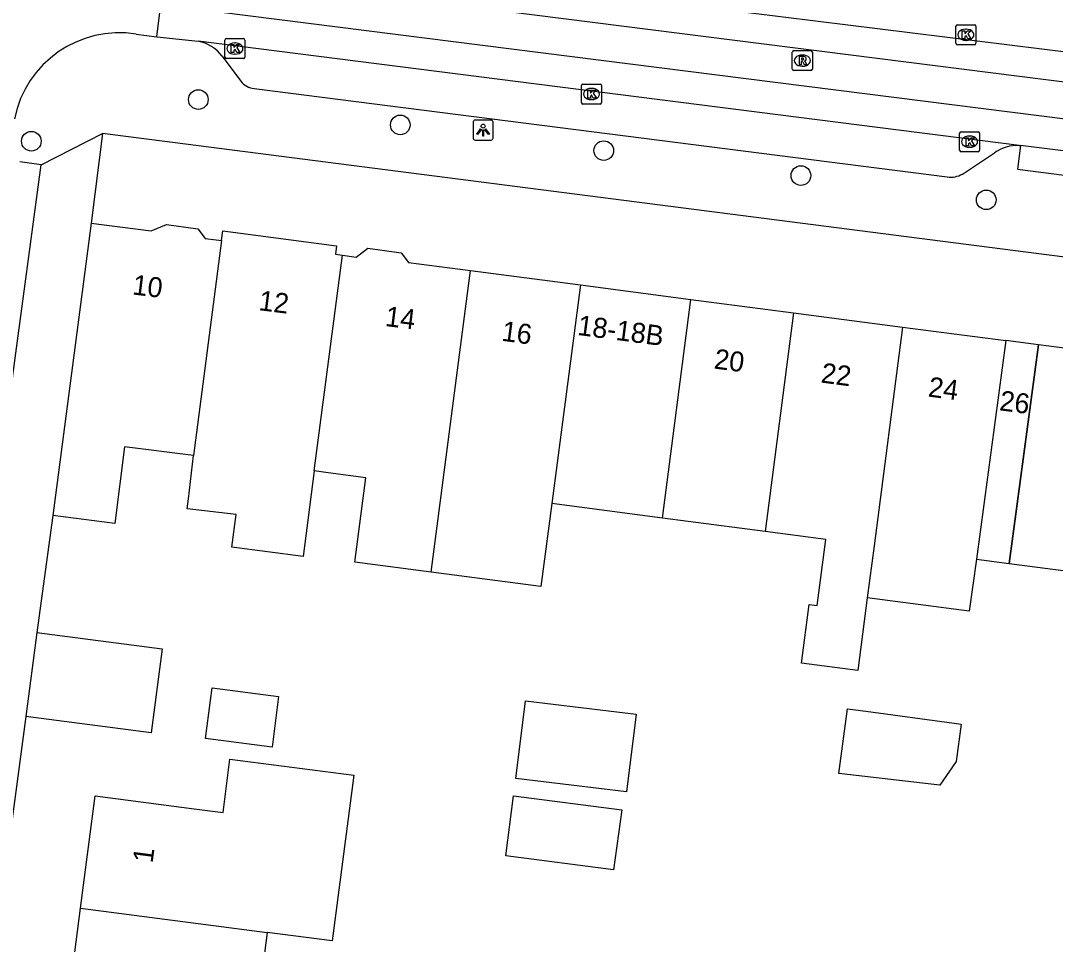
# Model space of a CAD drawing. Extents: x 161696 to 162377, y 380761 to 381673.
# Drawn here: x 161867.3 to 161919, y 381270.6 to 381316.7 of the extents above; entities that cross this region are included whole.
import ezdxf

# ---------------------------------------------------------------- set-up
doc = ezdxf.new("R2010")
doc.units = 0
for name, color, linetype in [('IMGEO_Boom', 7, 'Continuous'), ('IMGEO_Kolk', 7, 'Continuous'), ('IMGEO_Lichtpunt', 7, 'Continuous'), ('IMGEO_Muur', 7, 'Continuous'), ('IMGEO_Pand', 7, 'Continuous'), ('IMGEO_Pand_nummerreeks', 7, 'Continuous'), ('IMGEO_Pand_overbouw', 7, 'Continuous'), ('IMGEO_Rijbaan_lokaal_gesloten', 7, 'Continuous'), ('IMGEO_Rijbaan_lokaal_open', 7, 'Continuous'), ('IMGEO_Rioolput', 7, 'Continuous'), ('IMGEO_Voetpad_open', 7, 'Continuous')]:
    doc.layers.add(name, color=color, linetype=linetype)

msp = doc.modelspace()

# ---------------------------------------------------------------- linework, layer by layer
at = {"layer": 'IMGEO_Boom'}
for centre in [(161876.196, 381312.798), (161886.284, 381311.532), (161867.852, 381310.715), (161896.449, 381310.247), (161906.299, 381308.999), (161915.557, 381307.784)]:
    msp.add_circle(centre, 0.489, dxfattribs=at)
at = {"layer": 'IMGEO_Kolk'}
for p, q in [((161914.117, 381316.536), (161914.969, 381316.536)), ((161914.042, 381315.61), (161914.042, 381316.462)), ((161914.53, 381316.316), (161914.555, 381316.316)), ((161915.043, 381316.462), (161915.043, 381315.61)), ((161877.522, 381314.922), (161877.522, 381315.774)), ((161877.597, 381315.848), (161878.449, 381315.848)), ((161878.01, 381315.628), (161878.035, 381315.628)), ((161878.523, 381315.774), (161878.523, 381314.922)), ((161914.969, 381315.536), (161914.117, 381315.536)), ((161914.553, 381315.756), (161914.528, 381315.756)), ((161878.033, 381315.068), (161878.008, 381315.068)), ((161878.449, 381314.848), (161877.597, 381314.848)), ((161895.335, 381312.649), (161895.335, 381313.501)), ((161895.41, 381313.575), (161896.262, 381313.575)), ((161896.336, 381313.501), (161896.336, 381312.649)), ((161895.823, 381313.355), (161895.848, 381313.355)), ((161896.262, 381312.575), (161895.41, 381312.575)), ((161895.846, 381312.795), (161895.821, 381312.795)), ((161914.226, 381310.265), (161914.226, 381311.117)), ((161914.301, 381311.191), (161915.153, 381311.191)), ((161914.714, 381310.971), (161914.739, 381310.971)), ((161915.227, 381311.117), (161915.227, 381310.265)), ((161914.737, 381310.411), (161914.712, 381310.411)), ((161915.153, 381310.191), (161914.301, 381310.191))]:
    msp.add_line(p, q, dxfattribs=at)
for points in [[(161914.117, 381316.536), (161914.969, 381316.536)], [(161914.042, 381315.61), (161914.042, 381316.462)], [(161914.363, 381316.236), (161914.486, 381316.236), (161914.486, 381316.085), (161914.616, 381316.236), (161914.78, 381316.236), (161914.634, 381316.085), (161914.787, 381315.836), (161914.635, 381315.836), (161914.55, 381316), (161914.486, 381315.933), (161914.486, 381315.836), (161914.363, 381315.836), (161914.363, 381316.236)], [(161915.043, 381316.462), (161915.043, 381315.61)], [(161877.522, 381314.922), (161877.522, 381315.774)], [(161877.597, 381315.848), (161878.449, 381315.848)], [(161877.843, 381315.548), (161877.966, 381315.548), (161877.966, 381315.397), (161878.096, 381315.548), (161878.26, 381315.548), (161878.114, 381315.397), (161878.267, 381315.148), (161878.115, 381315.148), (161878.03, 381315.312), (161877.966, 381315.245), (161877.966, 381315.148), (161877.843, 381315.148), (161877.843, 381315.548)], [(161878.523, 381315.774), (161878.523, 381314.922)], [(161914.969, 381315.536), (161914.117, 381315.536)], [(161878.449, 381314.848), (161877.597, 381314.848)], [(161895.335, 381312.649), (161895.335, 381313.501)], [(161895.41, 381313.575), (161896.262, 381313.575)], [(161896.336, 381313.501), (161896.336, 381312.649)], [(161895.656, 381313.275), (161895.779, 381313.275), (161895.779, 381313.124), (161895.909, 381313.275), (161896.073, 381313.275), (161895.927, 381313.124), (161896.08, 381312.875), (161895.928, 381312.875), (161895.843, 381313.039), (161895.779, 381312.972), (161895.779, 381312.875), (161895.656, 381312.875), (161895.656, 381313.275)], [(161896.262, 381312.575), (161895.41, 381312.575)], [(161914.226, 381310.265), (161914.226, 381311.117)], [(161914.301, 381311.191), (161915.153, 381311.191)], [(161914.547, 381310.891), (161914.67, 381310.891), (161914.67, 381310.74), (161914.8, 381310.891), (161914.964, 381310.891), (161914.818, 381310.74), (161914.971, 381310.491), (161914.819, 381310.491), (161914.734, 381310.655), (161914.67, 381310.588), (161914.67, 381310.491), (161914.547, 381310.491), (161914.547, 381310.891)], [(161915.227, 381311.117), (161915.227, 381310.265)], [(161915.153, 381310.191), (161914.301, 381310.191)]]:
    msp.add_lwpolyline(points, dxfattribs=at)
for centre, start, end in [((161914.119, 381316.46), 91.552, 178.448), ((161914.119, 381316.46), 91.552, 178.448), ((161914.967, 381316.46), 1.552, 88.448), ((161914.967, 381316.46), 1.552, 88.448), ((161877.599, 381315.772), 91.552, 178.448), ((161877.599, 381315.772), 91.552, 178.448), ((161878.447, 381315.772), 1.552, 88.448), ((161878.447, 381315.772), 1.552, 88.448), ((161914.119, 381315.612), 181.552, 268.448), ((161914.119, 381315.612), 181.552, 268.448), ((161914.967, 381315.612), 271.552, 358.448), ((161914.967, 381315.612), 271.552, 358.448), ((161877.599, 381314.924), 181.552, 268.448), ((161877.599, 381314.924), 181.552, 268.448), ((161878.447, 381314.924), 271.552, 358.448), ((161878.447, 381314.924), 271.552, 358.448), ((161895.412, 381313.499), 91.552, 178.448), ((161895.412, 381313.499), 91.552, 178.448), ((161896.26, 381313.499), 1.552, 88.448), ((161896.26, 381313.499), 1.552, 88.448), ((161895.412, 381312.651), 181.552, 268.448), ((161895.412, 381312.651), 181.552, 268.448), ((161896.26, 381312.651), 271.552, 358.448), ((161896.26, 381312.651), 271.552, 358.448), ((161914.303, 381311.115), 91.552, 178.448), ((161914.303, 381311.115), 91.552, 178.448), ((161915.151, 381311.115), 1.552, 88.448), ((161915.151, 381311.115), 1.552, 88.448), ((161914.303, 381310.267), 181.552, 268.448), ((161914.303, 381310.267), 181.552, 268.448), ((161915.151, 381310.267), 271.552, 358.448), ((161915.151, 381310.267), 271.552, 358.448)]:
    msp.add_arc(centre, 0.0765, start, end, dxfattribs=at)
for centre, major_axis, ratio, start_param, end_param in [((161914.529, 381316.036), (-0.387, 0.002), 0.722429, 4.712389, 7.853982), ((161914.554, 381316.036), (-0.39, 0.002), 0.717154, 1.570796, 4.712389), ((161878.009, 381315.348), (-0.387, 0.002), 0.722429, 4.712389, 7.853982), ((161878.034, 381315.348), (-0.39, 0.002), 0.717154, 1.570796, 4.712389), ((161895.822, 381313.075), (-0.387, 0.002), 0.722429, 4.712389, 7.853982), ((161895.847, 381313.075), (-0.39, 0.002), 0.717154, 1.570796, 4.712389), ((161914.713, 381310.691), (-0.387, 0.002), 0.722429, 4.712389, 7.853982), ((161914.738, 381310.691), (-0.39, 0.002), 0.717154, 1.570796, 4.712389)]:
    msp.add_ellipse(centre, major_axis=major_axis, ratio=ratio, start_param=start_param, end_param=end_param, dxfattribs=at)
at = {"layer": 'IMGEO_Lichtpunt'}
for p, q in [((161889.924, 381311.673), (161889.924, 381310.866)), ((161889.924, 381311.673), (161889.924, 381310.866)), ((161890.826, 381311.768), (161890.018, 381311.768)), ((161890.826, 381311.768), (161890.018, 381311.768)), ((161890.92, 381310.866), (161890.92, 381311.673)), ((161890.92, 381310.866), (161890.92, 381311.673)), ((161890.018, 381310.772), (161890.826, 381310.772)), ((161890.018, 381310.772), (161890.826, 381310.772))]:
    msp.add_line(p, q, dxfattribs=at)
for points in [[(161890.298, 381311.337), (161890.337, 381311.309), (161890.149, 381311.047), (161890.111, 381311.074), (161890.298, 381311.337)], [(161890.51, 381311.309), (161890.548, 381311.336), (161890.735, 381311.074), (161890.696, 381311.046), (161890.51, 381311.309)], [(161890.4, 381311.289), (161890.447, 381311.289), (161890.447, 381310.967), (161890.4, 381310.967), (161890.4, 381311.289)]]:
    msp.add_lwpolyline(points, dxfattribs=at)
msp.add_circle((161890.423, 381311.471), 0.0994, dxfattribs=at)
for centre, start, end in [((161890.018, 381311.673), 90, 180), ((161890.018, 381311.673), 90, 180), ((161890.826, 381311.673), 0, 90), ((161890.826, 381311.673), 0, 90), ((161890.018, 381310.866), 180, 270), ((161890.018, 381310.866), 180, 270), ((161890.826, 381310.866), 270, 0), ((161890.826, 381310.866), 270, 360)]:
    msp.add_arc(centre, 0.0946, start, end, dxfattribs=at)
at = {"layer": 'IMGEO_Muur'}
msp.add_lwpolyline([(161868.93, 381292.005), (161868.119, 381286.163)], dxfattribs=at)
at = {"layer": 'IMGEO_Pand'}
for points in [[(161870.842, 381306.622), (161868.93, 381292.005)], [(161870.842, 381306.622), (161873.833, 381306.231), (161874.599, 381306.549), (161876.165, 381306.344), (161876.542, 381305.853), (161877.083, 381305.783), (161877.356, 381305.748)], [(161877.356, 381305.748), (161877.419, 381306.232), (161883.096, 381305.49), (161883.04, 381305.064), (161883.395, 381305.018)], [(161877.356, 381305.748), (161875.952, 381295.006)], [(161883.395, 381305.018), (161884.088, 381304.927), (161884.656, 381305.363), (161886.327, 381305.144), (161886.702, 381304.657), (161889.792, 381304.253)], [(161881.985, 381294.233), (161883.395, 381305.018)], [(161887.821, 381289.171), (161889.792, 381304.253)], [(161889.792, 381304.253), (161895.282, 381303.534)], [(161895.282, 381303.534), (161893.853, 381292.6)], [(161895.282, 381303.534), (161900.807, 381302.811)], [(161899.378, 381291.877), (161900.807, 381302.811)], [(161900.807, 381302.811), (161905.937, 381302.14)], [(161905.937, 381302.14), (161904.508, 381291.205)], [(161905.937, 381302.14), (161911.382, 381301.428)], [(161911.382, 381301.428), (161909.953, 381290.493), (161909.614, 381287.896)], [(161911.382, 381301.428), (161916.54, 381300.753)], [(161916.54, 381300.753), (161915.064, 381289.824)], [(161915.064, 381289.824), (161916.7, 381289.61), (161918.176, 381300.539), (161916.54, 381300.753)], [(161875.952, 381295.006), (161872.506, 381295.434), (161872.017, 381291.601), (161868.93, 381292.005)], [(161881.985, 381294.233), (161881.426, 381289.955), (161877.866, 381290.421), (161878.083, 381292.063), (161875.642, 381292.345), (161875.701, 381292.836), (161875.952, 381295.006)], [(161887.821, 381289.171), (161887.445, 381289.22), (161884.008, 381289.67), (161884.561, 381293.896), (161882.676, 381294.142), (161881.985, 381294.233)], [(161893.853, 381292.6), (161893.311, 381288.452), (161887.821, 381289.171)], [(161899.378, 381291.877), (161893.853, 381292.6)], [(161904.508, 381291.205), (161899.378, 381291.877)], [(161909.614, 381287.896), (161909.138, 381284.258), (161906.325, 381284.626), (161906.707, 381287.552), (161907.104, 381287.5), (161907.536, 381290.809), (161904.508, 381291.205)], [(161915.064, 381289.824), (161914.713, 381287.229), (161909.614, 381287.896)], [(161868.119, 381286.163), (161874.39, 381285.342), (161873.841, 381281.144), (161867.57, 381281.964)], [(161868.119, 381286.163), (161867.57, 381281.964)], [(161876.559, 381280.863), (161876.887, 381283.39), (161880.204, 381282.959), (161879.876, 381280.432), (161876.559, 381280.863)], [(161892.059, 381278.868), (161892.534, 381282.746), (161898.065, 381282.069), (161897.59, 381278.191), (161892.059, 381278.868)], [(161908.196, 381279.114), (161908.633, 381282.342), (161908.896, 381282.306), (161909.541, 381282.219), (161913.954, 381281.624), (161914.306, 381281.576), (161914.053, 381279.71), (161913.235, 381278.524), (161908.196, 381279.114)], [(161870.311, 381272.374), (161871.041, 381277.988), (161875.988, 381277.348), (161877.428, 381277.162), (161877.775, 381279.835), (161883.962, 381279.032), (161882.883, 381270.739), (161879.639, 381271.161)], [(161896.94, 381274.291), (161891.555, 381274.991), (161891.945, 381277.996), (161897.36, 381277.293), (161896.94, 381274.291)], [(161869.572, 381266.687), (161870.311, 381272.374)], [(161870.311, 381272.374), (161879.639, 381271.161)], [(161879.639, 381271.161), (161878.902, 381265.474)]]:
    msp.add_lwpolyline(points, dxfattribs=at)
at = {"layer": 'IMGEO_Pand_overbouw'}
msp.add_lwpolyline([(161921.775, 381300.067), (161918.176, 381300.539), (161916.7, 381289.61), (161920.299, 381289.139)], close=True, dxfattribs=at)
at = {"layer": 'IMGEO_Rijbaan_lokaal_gesloten'}
for points in [[(161874.726, 381320.753), (161937.716, 381312.93), (161976.665, 381307.938), (162014.292, 381303.079)], [(162014.081, 381301.54), (161976.129, 381306.423), (161924.33, 381313.049), (161874.551, 381319.364)], [(161874.322, 381317.556), (161924.113, 381311.254), (161976.139, 381304.58), (162013.834, 381299.74)], [(161874.117, 381315.93), (161876.187, 381315.72)], [(161917.21, 381310.5), (161876.187, 381315.72)], [(161917.21, 381310.5), (161917.275, 381310.497)], [(161923.115, 381309.763), (161917.275, 381310.497)]]:
    msp.add_lwpolyline(points, dxfattribs=at)
at = {"layer": 'IMGEO_Rijbaan_lokaal_open'}
for points in [[(161874.117, 381315.93), (161874.322, 381317.556)], [(161873.096, 381316.072), (161874.117, 381315.93)]]:
    msp.add_lwpolyline(points, dxfattribs=at)
msp.add_arc((161872.253, 381310.795), 5.344, 80.9255, 168.7863, dxfattribs=at)
at = {"layer": 'IMGEO_Rioolput'}
for p, q in [((161905.87, 381314.32), (161905.87, 381315.172)), ((161905.945, 381315.246), (161906.797, 381315.246)), ((161906.358, 381315.026), (161906.383, 381315.026)), ((161906.871, 381315.172), (161906.871, 381314.32)), ((161906.381, 381314.466), (161906.356, 381314.466)), ((161906.797, 381314.246), (161905.945, 381314.246))]:
    msp.add_line(p, q, dxfattribs=at)
for points in [[(161905.87, 381314.32), (161905.87, 381315.172)], [(161905.945, 381315.246), (161906.797, 381315.246)], [(161906.459, 381314.944), (161906.207, 381314.946), (161906.207, 381314.546)], [(161906.871, 381315.172), (161906.871, 381314.32)], [(161906.207, 381314.546), (161906.331, 381314.546), (161906.331, 381314.708), (161906.342, 381314.708)], [(161906.385, 381314.865), (161906.331, 381314.865), (161906.331, 381314.784)], [(161906.331, 381314.784), (161906.383, 381314.784)], [(161906.389, 381314.679), (161906.46, 381314.546), (161906.6, 381314.546), (161906.535, 381314.672)], [(161906.797, 381314.246), (161905.945, 381314.246)]]:
    msp.add_lwpolyline(points, dxfattribs=at)
for centre, radius, start, end in [((161905.947, 381315.17), 0.0765, 91.552, 178.448), ((161905.947, 381315.17), 0.0765, 91.552, 178.448), ((161906.458, 381314.834), 0.109, 350.3612, 89.416), ((161906.795, 381315.17), 0.0765, 1.552, 88.448), ((161906.795, 381315.17), 0.0765, 1.552, 88.448), ((161906.341, 381314.655), 0.0533, 26.0293, 88.6989), ((161906.367, 381314.973), 0.19, 274.7715, 282.9687), ((161906.391, 381314.769), 0.0964, 77.0061, 93.1865), ((161906.405, 381314.826), 0.0378, 276.6634, 79.6772), ((161906.456, 381314.834), 0.112, 277.5842, 350.9817), ((161906.44, 381314.619), 0.108, 29.5134, 73.7905), ((161905.947, 381314.322), 0.0765, 181.552, 268.448), ((161905.947, 381314.322), 0.0765, 181.552, 268.448), ((161906.795, 381314.322), 0.0765, 271.552, 358.448), ((161906.795, 381314.322), 0.0765, 271.552, 358.448)]:
    msp.add_arc(centre, radius, start, end, dxfattribs=at)
for centre, major_axis, ratio, start_param, end_param in [((161906.357, 381314.746), (-0.387, 0.002), 0.722429, 4.712389, 7.853982), ((161906.382, 381314.746), (-0.39, 0.002), 0.717154, 1.570796, 4.712389)]:
    msp.add_ellipse(centre, major_axis=major_axis, ratio=ratio, start_param=start_param, end_param=end_param, dxfattribs=at)
at = {"layer": 'IMGEO_Voetpad_open'}
for points in [[(161877.391, 381314.969), (161878.321, 381313.716)], [(161878.988, 381313.353), (161913.61, 381308.931)], [(161868.344, 381309.528), (161871.402, 381311.107)], [(161871.402, 381311.107), (161870.842, 381306.622)], [(162011.546, 381263.36), (162015.076, 381292.22), (162000, 381294.145), (161921.176, 381304.696), (161918.702, 381305.015), (161871.402, 381311.107)], [(161917.275, 381310.497), (161917.119, 381309.318), (161922.944, 381308.561), (161923.115, 381309.763)], [(161914.367, 381309.076), (161915.966, 381310.129)], [(161864.621, 381288.019), (161865.611, 381287.89), (161866.932, 381299.002), (161868.344, 381309.528)], [(161868.344, 381309.528), (161867.278, 381309.693)], [(161868.93, 381292.005), (161868.119, 381286.163)], [(161867.57, 381281.964), (161863.942, 381254.866)]]:
    msp.add_lwpolyline(points, dxfattribs=at)
for centre, radius, start, end in [((161875.79, 381313.743), 2.016, 37.442, 78.6499), ((161879.062, 381314.284), 0.934, 217.4585, 265.4289), ((161917.099, 381308.601), 1.902, 86.6533, 126.5591), ((161913.782, 381310.08), 1.162, 261.4721, 300.2148)]:
    msp.add_arc(centre, radius, start, end, dxfattribs=at)

# ---------------------------------------------------------------- texts
at = {"layer": 'IMGEO_Pand_nummerreeks'}
for s, rotation, p in [('10', 352.8724, (161872.867, 381303.063)), ('12', 352.8724, (161879.177, 381302.274)), ('14', 352.8724, (161885.497, 381301.483)), ('16', 352.5458, (161891.313, 381300.745)), ('18-18B', 352.5458, (161895.1, 381301.037)), ('20', 352.5458, (161901.924, 381299.357)), ('22', 352.5458, (161907.267, 381298.657)), ('24', 352.5458, (161912.62, 381297.957)), ('26', 352.5458, (161916.18, 381297.27)), ('1', 82.5924, (161873.909, 381274.608))]:
    msp.add_text(s, height=1, rotation=rotation, dxfattribs=at).set_placement(p)

doc.saveas('drawing.dxf')
